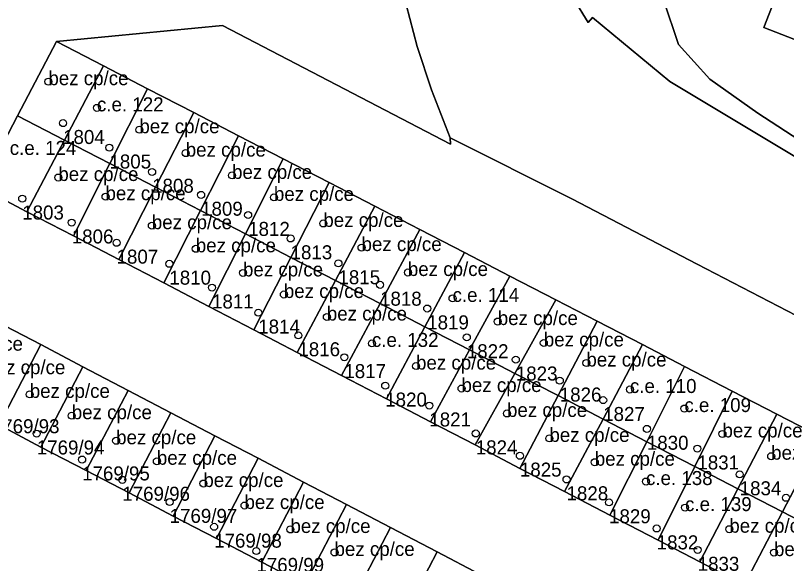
# Model space of a CAD drawing. Extents: x -878211 to -870363, y -1058464 to -1052522.
# Drawn here: x -875082.1 to -875027.1, y -1055446.5 to -1055407.4 of the extents above; entities that cross this region are included whole.
import ezdxf

# ---------------------------------------------------------------- set-up
doc = ezdxf.new("R2010")
doc.units = 0
for name, color, linetype in [('Definiční body', 7, 'Continuous'), ('Polygon budovy', 7, 'Continuous'), ('Polygon parcely', 7, 'Continuous')]:
    doc.layers.add(name, color=color, linetype=linetype)

msp = doc.modelspace()

# ---------------------------------------------------------------- linework, layer by layer
at = {"layer": 'Definiční body'}
for centre in [(-875079.78, -1055412.11994), (-875076.31, -1055413.98994), (-875078.73, -1055415.07994), (-875073.28, -1055415.54994), (-875075.42, -1055416.82994), (-875069.97, -1055417.21994), (-875072.37, -1055418.55994), (-875066.66, -1055418.80994), (-875079.07, -1055418.95994), (-875081.65, -1055420.46994), (-875075.7, -1055420.32994), (-875068.87, -1055420.19994), (-875063.67, -1055420.37994), (-875065.51, -1055421.63994), (-875078.11, -1055422.17994), (-875072.39, -1055422.39994), (-875060.14, -1055422.23994), (-875062.48, -1055423.30994), (-875074.91, -1055423.61994), (-875069.25, -1055424.04994), (-875057.41, -1055423.95994), (-875071.14, -1055425.11994), (-875059.06, -1055425.08994), (-875065.88, -1055425.76994), (-875054.1, -1055425.73994), (-875056.09, -1055426.61994), (-875068.09, -1055426.81994), (-875062.96, -1055427.30994), (-875050.91, -1055427.58994), (-875064.79, -1055428.60994), (-875052.72, -1055428.30994), (-875059.89, -1055428.91994), (-875047.68, -1055429.23994), (-875061.92, -1055430.22994), (-875049.89, -1055430.36994), (-875056.67, -1055430.79994), (-875044.39, -1055430.76994), (-875058.64, -1055431.78994), (-875046.39, -1055431.95994), (-875053.52, -1055432.41994), (-875041.35, -1055432.19994), (-875043.25, -1055433.45994), (-875055.72, -1055433.81994), (-875050.27, -1055434.01994), (-875038.24, -1055434.08994), (-875081.11, -1055434.43994), (-875040.15, -1055434.84994), (-875052.57, -1055435.23994), (-875034.35, -1055435.44994), (-875078.11, -1055435.95994), (-875047.02, -1055435.79994), (-875037.03, -1055436.89994), (-875080.61, -1055437.23994), (-875049.25, -1055437.22994), (-875043.99, -1055437.57994), (-875031.63, -1055437.25994), (-875074.94, -1055437.74994), (-875033.42, -1055438.30994), (-875077.37, -1055439.08994), (-875072.03, -1055439.20994), (-875046.1, -1055438.81994), (-875040.75, -1055439.27994), (-875028.15, -1055438.84994), (-875030.4, -1055440.14994), (-875074.5, -1055440.53994), (-875068.71, -1055440.79994), (-875042.77, -1055440.50994), (-875037.09, -1055440.65994), (-875027.09, -1055441.81994), (-875071.12, -1055442.11994), (-875065.77, -1055442.36994), (-875039.73, -1055442.14994), (-875034.3, -1055442.51994), (-875067.94, -1055443.88994), (-875062.49, -1055444.07994), (-875036.33, -1055444.00994), (-875031.14, -1055444.05994), (-875064.92, -1055445.61994), (-875059.34, -1055445.71994), (-875033.4, -1055445.53994), (-875027.95, -1055445.72994)]:
    msp.add_circle(centre, 0.25, dxfattribs=at)
at = {"layer": 'Polygon budovy'}
for points in [[(-875013.38, -1055400.26), (-875013.7, -1055401.09), (-875016.77, -1055399.89), (-875016.49, -1055399.06), (-875023.95, -1055396.17), (-875028.67, -1055408.25), (-874993.04, -1055422.09), (-874988.35, -1055409.96), (-874995.79, -1055407.07), (-874996.1, -1055407.89), (-874999.18, -1055406.73), (-874998.84, -1055405.88)], [(-875078.63, -1055416.29), (-875075.85, -1055410.99), (-875079.2, -1055409.26), (-875081.98, -1055414.56)], [(-875078.63, -1055416.29), (-875075.39, -1055417.97), (-875072.69, -1055412.62), (-875075.85, -1055410.99)], [(-875075.39, -1055417.97), (-875072.13, -1055419.66), (-875069.4, -1055414.32), (-875072.69, -1055412.62)], [(-875081.98, -1055414.56), (-875084.66, -1055419.66), (-875081.31, -1055421.4), (-875078.63, -1055416.29)], [(-875072.13, -1055419.66), (-875068.91, -1055421.32), (-875066.19, -1055415.98), (-875069.4, -1055414.32)], [(-875081.31, -1055421.4), (-875077.99, -1055423.13), (-875075.39, -1055417.97), (-875078.63, -1055416.29)], [(-875068.91, -1055421.32), (-875065.7, -1055422.98), (-875063.01, -1055417.63), (-875066.19, -1055415.98)], [(-875077.99, -1055423.13), (-875074.76, -1055424.81), (-875072.13, -1055419.66), (-875075.39, -1055417.97)], [(-875059.73, -1055419.32), (-875063.01, -1055417.63), (-875065.7, -1055422.98), (-875062.46, -1055424.66)], [(-875074.76, -1055424.81), (-875071.54, -1055426.48), (-875068.91, -1055421.32), (-875072.13, -1055419.66)], [(-875062.46, -1055424.66), (-875059.28, -1055426.31), (-875056.47, -1055421.01), (-875059.73, -1055419.32)], [(-875071.54, -1055426.48), (-875068.31, -1055428.17), (-875065.7, -1055422.98), (-875068.91, -1055421.32)], [(-875059.28, -1055426.31), (-875056.09, -1055427.96), (-875053.25, -1055422.67), (-875056.47, -1055421.01)], [(-875068.31, -1055428.17), (-875065.1, -1055429.84), (-875062.46, -1055424.66), (-875065.7, -1055422.98)], [(-875056.09, -1055427.96), (-875052.89, -1055429.61), (-875050.06, -1055424.32), (-875053.25, -1055422.67)], [(-875065.1, -1055429.84), (-875062, -1055431.45), (-875059.28, -1055426.31), (-875062.46, -1055424.66)], [(-875052.89, -1055429.61), (-875049.69, -1055431.27), (-875046.82, -1055425.99), (-875050.06, -1055424.32)], [(-875062, -1055431.45), (-875058.84, -1055433.09), (-875056.09, -1055427.96), (-875059.28, -1055426.31)], [(-875046.46, -1055432.94), (-875043.54, -1055427.69), (-875046.82, -1055425.99), (-875049.69, -1055431.27)], [(-875058.84, -1055433.09), (-875055.64, -1055434.75), (-875052.89, -1055429.61), (-875056.09, -1055427.96)], [(-875046.46, -1055432.94), (-875043.37, -1055434.53), (-875040.58, -1055429.22), (-875043.54, -1055427.69)], [(-875086.5, -1055434.98), (-875083.33, -1055436.62), (-875080.33, -1055430.89), (-875083.5, -1055429.24)], [(-875055.64, -1055434.75), (-875052.48, -1055436.4), (-875049.69, -1055431.27), (-875052.89, -1055429.61)], [(-875043.37, -1055434.53), (-875040.16, -1055436.2), (-875037.33, -1055430.89), (-875040.58, -1055429.22)], [(-875083.33, -1055436.62), (-875080.31, -1055438.2), (-875077.31, -1055432.47), (-875080.33, -1055430.89)], [(-875052.48, -1055436.4), (-875049.3, -1055438.05), (-875046.46, -1055432.94), (-875049.69, -1055431.27)], [(-875037.03, -1055437.82), (-875034.33, -1055432.44), (-875037.33, -1055430.89), (-875040.16, -1055436.2)], [(-875037.03, -1055437.82), (-875033.61, -1055439.59), (-875030.93, -1055434.2), (-875034.33, -1055432.44)], [(-875080.31, -1055438.2), (-875077.07, -1055439.88), (-875074.08, -1055434.16), (-875077.31, -1055432.47)], [(-875046.1, -1055439.72), (-875043.37, -1055434.53), (-875046.46, -1055432.94), (-875049.3, -1055438.05)], [(-875077.07, -1055439.88), (-875074.02, -1055441.47), (-875071.03, -1055435.75), (-875074.08, -1055434.16)], [(-875046.1, -1055439.72), (-875042.92, -1055441.37), (-875040.16, -1055436.2), (-875043.37, -1055434.53)], [(-875033.61, -1055439.59), (-875030.53, -1055441.18), (-875027.74, -1055435.85), (-875030.93, -1055434.2)], [(-875074.02, -1055441.47), (-875070.86, -1055443.12), (-875067.88, -1055437.39), (-875071.03, -1055435.75)], [(-875042.92, -1055441.37), (-875039.67, -1055443.06), (-875037.03, -1055437.82), (-875040.16, -1055436.2)], [(-875030.53, -1055441.18), (-875027.35, -1055442.83), (-875024.56, -1055437.49), (-875027.74, -1055435.85)], [(-875070.86, -1055443.12), (-875067.78, -1055444.72), (-875064.8, -1055439), (-875067.88, -1055437.39)], [(-875039.67, -1055443.06), (-875036.23, -1055444.85), (-875033.61, -1055439.59), (-875037.03, -1055437.82)], [(-875027.35, -1055442.83), (-875024.18, -1055444.47), (-875021.36, -1055439.14), (-875024.56, -1055437.49)], [(-875067.78, -1055444.72), (-875064.53, -1055446.41), (-875061.55, -1055440.7), (-875064.8, -1055439)], [(-875036.23, -1055444.85), (-875033.25, -1055446.4), (-875030.53, -1055441.18), (-875033.61, -1055439.59)], [(-875064.53, -1055446.41), (-875061.46, -1055448.01), (-875058.49, -1055442.3), (-875061.55, -1055440.7)], [(-875030.08, -1055448.05), (-875027.35, -1055442.83), (-875030.53, -1055441.18), (-875033.25, -1055446.4)], [(-875061.46, -1055448.01), (-875058.32, -1055449.65), (-875055.35, -1055443.94), (-875058.49, -1055442.3)], [(-875030.08, -1055448.05), (-875026.94, -1055449.69), (-875024.18, -1055444.47), (-875027.35, -1055442.83)], [(-875058.32, -1055449.65), (-875054.99, -1055451.38), (-875052.02, -1055445.68), (-875055.35, -1055443.94)], [(-875054.99, -1055451.38), (-875051.89, -1055453), (-875048.93, -1055447.29), (-875052.02, -1055445.68)]]:
    msp.add_lwpolyline(points, close=True, dxfattribs=at)
at = {"layer": 'Polygon parcely'}
for points in [[(-875100.68, -1055375.19), (-875079.48, -1055384.4), (-875059.23, -1055393.22), (-875057.89, -1055394.04), (-875057.14, -1055394.71), (-875055.77, -1055396.13), (-875055.19, -1055396.96), (-875054.67, -1055397.82), (-875054.28, -1055398.74), (-875053.83, -1055400.7), (-875053.46, -1055403.74), (-875053.19, -1055405.24), (-875054.49, -1055405.59), (-875053.44, -1055409.6), (-875052.41, -1055412.7), (-875051.07, -1055416.13), (-875042.39, -1055420.48), (-875033.44, -1055425.15), (-875026.37, -1055428.8)], [(-875084.66, -1055419.66), (-875081.98, -1055414.56), (-875079.2, -1055409.26), (-875067.34, -1055408.11), (-875051.06, -1055416.59), (-875051.07, -1055416.13), (-875052.41, -1055412.7), (-875053.44, -1055409.6), (-875054.49, -1055405.59), (-875053.19, -1055405.24), (-875053.46, -1055403.74), (-875053.83, -1055400.7), (-875054.28, -1055398.74), (-875054.67, -1055397.82), (-875055.19, -1055396.96), (-875055.77, -1055396.13), (-875057.14, -1055394.71), (-875057.89, -1055394.04), (-875059.23, -1055393.22), (-875079.48, -1055384.4), (-875100.68, -1055375.19)], [(-875026.95, -1055379.88), (-875032.3, -1055382.52), (-875035.67, -1055384.58), (-875037.26, -1055385.73), (-875038.76, -1055387.03), (-875040.08, -1055388.5), (-875041.18, -1055390.15), (-875042.02, -1055391.95), (-875042.78, -1055393.78), (-875043.68, -1055396.61), (-875044.11, -1055399.55), (-875043.86, -1055401.51), (-875043.36, -1055403.44), (-875042.25, -1055406.21), (-875041.23, -1055407.89), (-875040.91, -1055407.55), (-875037.46, -1055410.4), (-875035.38, -1055412.12), (-875023.97, -1055418.96)], [(-875018.89, -1055421), (-875029.11, -1055414.38), (-875032.53, -1055411.94), (-875034.77, -1055409.47), (-875035.84, -1055406.26), (-875030.03, -1055392.25), (-875030.44, -1055391.98), (-875029.67, -1055389.93), (-875029.15, -1055390.11), (-875027.36, -1055385.33), (-875025.96, -1055385.86), (-875027.74, -1055390.64), (-874986.6, -1055406.67)], [(-875023.97, -1055418.96), (-875035.38, -1055412.12), (-875037.46, -1055410.4), (-875040.91, -1055407.55), (-875041.23, -1055407.89), (-875042.25, -1055406.21), (-875043.36, -1055403.44), (-875043.86, -1055401.51), (-875044.11, -1055399.55)], [(-875026.37, -1055428.8), (-875033.44, -1055425.15), (-875042.39, -1055420.48), (-875051.07, -1055416.13), (-875051.06, -1055416.59), (-875067.34, -1055408.11), (-875079.2, -1055409.26), (-875075.85, -1055410.99), (-875072.69, -1055412.62), (-875069.4, -1055414.32), (-875066.19, -1055415.98), (-875063.01, -1055417.63), (-875059.73, -1055419.32), (-875056.47, -1055421.01), (-875053.25, -1055422.67), (-875050.06, -1055424.32), (-875046.82, -1055425.99), (-875043.54, -1055427.69), (-875040.58, -1055429.22), (-875037.33, -1055430.89), (-875034.33, -1055432.44), (-875030.93, -1055434.2), (-875027.74, -1055435.85), (-875024.56, -1055437.49)], [(-875026.94, -1055449.69), (-875030.08, -1055448.05), (-875033.25, -1055446.4), (-875036.23, -1055444.85), (-875039.67, -1055443.06), (-875042.92, -1055441.37), (-875046.1, -1055439.72), (-875049.3, -1055438.05), (-875052.48, -1055436.4), (-875055.64, -1055434.75), (-875058.84, -1055433.09), (-875062, -1055431.45), (-875065.1, -1055429.84), (-875068.31, -1055428.17), (-875071.54, -1055426.48), (-875074.76, -1055424.81), (-875077.99, -1055423.13), (-875081.31, -1055421.4), (-875084.66, -1055419.66)], [(-875083.5, -1055429.24), (-875080.33, -1055430.89), (-875077.31, -1055432.47), (-875074.08, -1055434.16), (-875071.03, -1055435.75), (-875067.88, -1055437.39), (-875064.8, -1055439), (-875061.55, -1055440.7), (-875058.49, -1055442.3), (-875055.35, -1055443.94), (-875052.02, -1055445.68), (-875048.93, -1055447.29), (-875045.72, -1055448.97), (-875042.66, -1055450.57), (-875039.52, -1055452.2), (-875036.46, -1055453.81), (-875033.34, -1055455.43), (-875030.22, -1055457.06), (-875027.1, -1055458.7), (-875024.07, -1055460.28), (-875020.91, -1055461.93), (-875017.67, -1055463.62), (-875014.49, -1055465.28), (-875017.41, -1055470.95)], [(-875027, -1055465.96), (-875030.03, -1055464.38), (-875033.16, -1055462.75), (-875036.28, -1055461.12), (-875039.41, -1055459.5), (-875042.47, -1055457.9), (-875045.61, -1055456.26), (-875048.67, -1055454.67), (-875051.89, -1055453), (-875054.99, -1055451.38), (-875058.32, -1055449.65), (-875061.46, -1055448.01), (-875064.53, -1055446.41), (-875067.78, -1055444.72), (-875070.86, -1055443.12), (-875074.02, -1055441.47), (-875077.07, -1055439.88), (-875080.31, -1055438.2), (-875083.33, -1055436.62)]]:
    msp.add_lwpolyline(points, dxfattribs=at)
for points in [[(-874993.82, -1055432.07), (-874984.13, -1055407.65), (-874986.6, -1055406.67), (-875027.74, -1055390.64), (-875025.96, -1055385.86), (-875027.36, -1055385.33), (-875029.15, -1055390.11), (-875029.67, -1055389.93), (-875030.44, -1055391.98), (-875030.03, -1055392.25), (-875035.84, -1055406.26), (-875034.77, -1055409.47), (-875032.53, -1055411.94), (-875029.11, -1055414.38), (-875018.89, -1055421)], [(-874998.84, -1055405.88), (-875013.38, -1055400.26), (-875013.7, -1055401.09), (-875016.77, -1055399.89), (-875016.49, -1055399.06), (-875023.95, -1055396.17), (-875028.67, -1055408.25), (-874993.04, -1055422.09), (-874988.35, -1055409.96), (-874995.79, -1055407.07), (-874996.1, -1055407.89), (-874999.18, -1055406.73)], [(-874998.84, -1055405.88), (-874999.18, -1055406.73), (-874996.1, -1055407.89), (-874995.79, -1055407.07), (-874988.35, -1055409.96), (-874993.04, -1055422.09), (-875028.67, -1055408.25), (-875023.95, -1055396.17), (-875016.49, -1055399.06), (-875016.77, -1055399.89), (-875013.7, -1055401.09), (-875013.38, -1055400.26)], [(-875075.85, -1055410.99), (-875079.2, -1055409.26), (-875081.98, -1055414.56), (-875078.63, -1055416.29)], [(-875072.69, -1055412.62), (-875075.85, -1055410.99), (-875078.63, -1055416.29), (-875075.39, -1055417.97)], [(-875069.4, -1055414.32), (-875072.69, -1055412.62), (-875075.39, -1055417.97), (-875072.13, -1055419.66)], [(-875081.98, -1055414.56), (-875084.66, -1055419.66), (-875081.31, -1055421.4), (-875078.63, -1055416.29)], [(-875066.19, -1055415.98), (-875069.4, -1055414.32), (-875072.13, -1055419.66), (-875068.91, -1055421.32)], [(-875075.39, -1055417.97), (-875078.63, -1055416.29), (-875081.31, -1055421.4), (-875077.99, -1055423.13)], [(-875063.01, -1055417.63), (-875066.19, -1055415.98), (-875068.91, -1055421.32), (-875065.7, -1055422.98)], [(-875075.39, -1055417.97), (-875077.99, -1055423.13), (-875074.76, -1055424.81), (-875072.13, -1055419.66)], [(-875059.73, -1055419.32), (-875063.01, -1055417.63), (-875065.7, -1055422.98), (-875062.46, -1055424.66)], [(-875068.91, -1055421.32), (-875072.13, -1055419.66), (-875074.76, -1055424.81), (-875071.54, -1055426.48)], [(-875056.47, -1055421.01), (-875059.73, -1055419.32), (-875062.46, -1055424.66), (-875059.28, -1055426.31)], [(-875065.7, -1055422.98), (-875068.91, -1055421.32), (-875071.54, -1055426.48), (-875068.31, -1055428.17)], [(-875053.25, -1055422.67), (-875056.47, -1055421.01), (-875059.28, -1055426.31), (-875056.09, -1055427.96)], [(-875062.46, -1055424.66), (-875065.7, -1055422.98), (-875068.31, -1055428.17), (-875065.1, -1055429.84)], [(-875056.09, -1055427.96), (-875052.89, -1055429.61), (-875050.06, -1055424.32), (-875053.25, -1055422.67)], [(-875059.28, -1055426.31), (-875062.46, -1055424.66), (-875065.1, -1055429.84), (-875062, -1055431.45)], [(-875046.82, -1055425.99), (-875050.06, -1055424.32), (-875052.89, -1055429.61), (-875049.69, -1055431.27)], [(-875056.09, -1055427.96), (-875059.28, -1055426.31), (-875062, -1055431.45), (-875058.84, -1055433.09)], [(-875049.69, -1055431.27), (-875046.46, -1055432.94), (-875043.54, -1055427.69), (-875046.82, -1055425.99)], [(-875052.89, -1055429.61), (-875056.09, -1055427.96), (-875058.84, -1055433.09), (-875055.64, -1055434.75)], [(-875040.58, -1055429.22), (-875043.54, -1055427.69), (-875046.46, -1055432.94), (-875043.37, -1055434.53)], [(-875080.33, -1055430.89), (-875083.5, -1055429.24), (-875086.5, -1055434.98), (-875083.33, -1055436.62)], [(-875049.69, -1055431.27), (-875052.89, -1055429.61), (-875055.64, -1055434.75), (-875052.48, -1055436.4)], [(-875043.37, -1055434.53), (-875040.16, -1055436.2), (-875037.33, -1055430.89), (-875040.58, -1055429.22)], [(-875077.31, -1055432.47), (-875080.33, -1055430.89), (-875083.33, -1055436.62), (-875080.31, -1055438.2)], [(-875046.46, -1055432.94), (-875049.69, -1055431.27), (-875052.48, -1055436.4), (-875049.3, -1055438.05)], [(-875034.33, -1055432.44), (-875037.33, -1055430.89), (-875040.16, -1055436.2), (-875037.03, -1055437.82)], [(-875030.93, -1055434.2), (-875034.33, -1055432.44), (-875037.03, -1055437.82), (-875033.61, -1055439.59)], [(-875074.08, -1055434.16), (-875077.31, -1055432.47), (-875080.31, -1055438.2), (-875077.07, -1055439.88)], [(-875046.46, -1055432.94), (-875049.3, -1055438.05), (-875046.1, -1055439.72), (-875043.37, -1055434.53)], [(-875071.03, -1055435.75), (-875074.08, -1055434.16), (-875077.07, -1055439.88), (-875074.02, -1055441.47)], [(-875040.16, -1055436.2), (-875043.37, -1055434.53), (-875046.1, -1055439.72), (-875042.92, -1055441.37)], [(-875027.74, -1055435.85), (-875030.93, -1055434.2), (-875033.61, -1055439.59), (-875030.53, -1055441.18)], [(-875067.88, -1055437.39), (-875071.03, -1055435.75), (-875074.02, -1055441.47), (-875070.86, -1055443.12)], [(-875040.16, -1055436.2), (-875042.92, -1055441.37), (-875039.67, -1055443.06), (-875037.03, -1055437.82)], [(-875030.53, -1055441.18), (-875027.35, -1055442.83), (-875024.56, -1055437.49), (-875027.74, -1055435.85)], [(-875064.8, -1055439), (-875067.88, -1055437.39), (-875070.86, -1055443.12), (-875067.78, -1055444.72)], [(-875033.61, -1055439.59), (-875037.03, -1055437.82), (-875039.67, -1055443.06), (-875036.23, -1055444.85)], [(-875021.36, -1055439.14), (-875024.56, -1055437.49), (-875027.35, -1055442.83), (-875024.18, -1055444.47)], [(-875061.55, -1055440.7), (-875064.8, -1055439), (-875067.78, -1055444.72), (-875064.53, -1055446.41)], [(-875030.53, -1055441.18), (-875033.61, -1055439.59), (-875036.23, -1055444.85), (-875033.25, -1055446.4)], [(-875058.49, -1055442.3), (-875061.55, -1055440.7), (-875064.53, -1055446.41), (-875061.46, -1055448.01)], [(-875027.35, -1055442.83), (-875030.53, -1055441.18), (-875033.25, -1055446.4), (-875030.08, -1055448.05)], [(-875055.35, -1055443.94), (-875058.49, -1055442.3), (-875061.46, -1055448.01), (-875058.32, -1055449.65)], [(-875024.18, -1055444.47), (-875027.35, -1055442.83), (-875030.08, -1055448.05), (-875026.94, -1055449.69)], [(-875052.02, -1055445.68), (-875055.35, -1055443.94), (-875058.32, -1055449.65), (-875054.99, -1055451.38)], [(-875048.93, -1055447.29), (-875052.02, -1055445.68), (-875054.99, -1055451.38), (-875051.89, -1055453)]]:
    msp.add_lwpolyline(points, close=True, dxfattribs=at)

# ---------------------------------------------------------------- texts
at = {"layer": 'Definiční body'}
for s, p in [('bez cp/ce', (-875079.78, -1055412.37)), ('c.e. 122', (-875076.31, -1055414.24)), ('bez cp/ce', (-875073.28, -1055415.8)), ('1804', (-875078.73, -1055416.569)), ('c.e. 124', (-875082.54, -1055417.35)), ('bez cp/ce', (-875069.97, -1055417.47)), ('1805', (-875075.42, -1055418.319)), ('bez cp/ce', (-875066.66, -1055419.06)), ('bez cp/ce', (-875079.07, -1055419.21)), ('1808', (-875072.37, -1055420.049)), ('bez cp/ce', (-875075.7, -1055420.58)), ('bez cp/ce', (-875063.67, -1055420.629)), ('1809', (-875068.87, -1055421.689)), ('1803', (-875081.65, -1055421.959)), ('bez cp/ce', (-875072.39, -1055422.649)), ('bez cp/ce', (-875060.14, -1055422.49)), ('1812', (-875065.51, -1055423.129)), ('1806', (-875078.11, -1055423.669)), ('bez cp/ce', (-875069.25, -1055424.3)), ('bez cp/ce', (-875057.41, -1055424.21)), ('1807', (-875074.91, -1055425.109)), ('1813', (-875062.48, -1055424.799)), ('bez cp/ce', (-875065.88, -1055426.02)), ('bez cp/ce', (-875054.1, -1055425.99)), ('1810', (-875071.14, -1055426.609)), ('1815', (-875059.06, -1055426.579)), ('bez cp/ce', (-875062.96, -1055427.56)), ('c.e. 114', (-875050.91, -1055427.84)), ('1811', (-875068.09, -1055428.309)), ('1818', (-875056.09, -1055428.109)), ('bez cp/ce', (-875059.89, -1055429.169)), ('bez cp/ce', (-875047.68, -1055429.49)), ('1814', (-875064.79, -1055430.099)), ('1819', (-875052.72, -1055429.799)), ('c.e. 132', (-875056.67, -1055431.05)), ('bez cp/ce', (-875044.39, -1055431.02)), ('bez cp/ce', (-875087.32, -1055431.32)), ('1816', (-875061.92, -1055431.719)), ('1822', (-875049.89, -1055431.859)), ('bez cp/ce', (-875053.52, -1055432.669)), ('bez cp/ce', (-875041.35, -1055432.45)), ('bez cp/ce', (-875084.29, -1055433)), ('1817', (-875058.64, -1055433.279)), ('1823', (-875046.39, -1055433.449)), ('bez cp/ce', (-875050.27, -1055434.27)), ('c.e. 110', (-875038.24, -1055434.34)), ('bez cp/ce', (-875081.11, -1055434.69)), ('1826', (-875043.25, -1055434.949)), ('1820', (-875055.72, -1055435.309)), ('bez cp/ce', (-875078.11, -1055436.21)), ('bez cp/ce', (-875047.02, -1055436.05)), ('c.e. 109', (-875034.35, -1055435.7)), ('1821', (-875052.57, -1055436.729)), ('1827', (-875040.15, -1055436.339)), ('1769/93', (-875083.82, -1055437.209)), ('bez cp/ce', (-875043.99, -1055437.83)), ('bez cp/ce', (-875031.63, -1055437.51)), ('bez cp/ce', (-875074.94, -1055438)), ('1830', (-875037.03, -1055438.389)), ('1769/94', (-875080.61, -1055438.729)), ('1824', (-875049.25, -1055438.719)), ('bez cp/ce', (-875072.03, -1055439.46)), ('bez cp/ce', (-875040.75, -1055439.53)), ('bez cp/ce', (-875028.15, -1055439.1)), ('1831', (-875033.42, -1055439.799)), ('1769/95', (-875077.37, -1055440.579)), ('1825', (-875046.1, -1055440.309)), ('bez cp/ce', (-875068.71, -1055441.05)), ('c.e. 138', (-875037.09, -1055440.909)), ('1834', (-875030.4, -1055441.639)), ('1769/96', (-875074.5, -1055442.029)), ('1828', (-875042.77, -1055441.999)), ('bez cp/ce', (-875065.77, -1055442.62)), ('c.e. 139', (-875034.3, -1055442.77)), ('1769/97', (-875071.12, -1055443.609)), ('1829', (-875039.73, -1055443.639)), ('bez cp/ce', (-875062.49, -1055444.33)), ('bez cp/ce', (-875031.14, -1055444.31)), ('1769/98', (-875067.94, -1055445.379)), ('1832', (-875036.33, -1055445.499)), ('bez cp/ce', (-875059.34, -1055445.97)), ('bez cp/ce', (-875027.95, -1055445.98)), ('1769/99', (-875064.92, -1055447.109)), ('1833', (-875033.4, -1055447.029))]:
    msp.add_text(s, height=0.999996, dxfattribs=at).set_placement(p)

doc.saveas('drawing.dxf')
